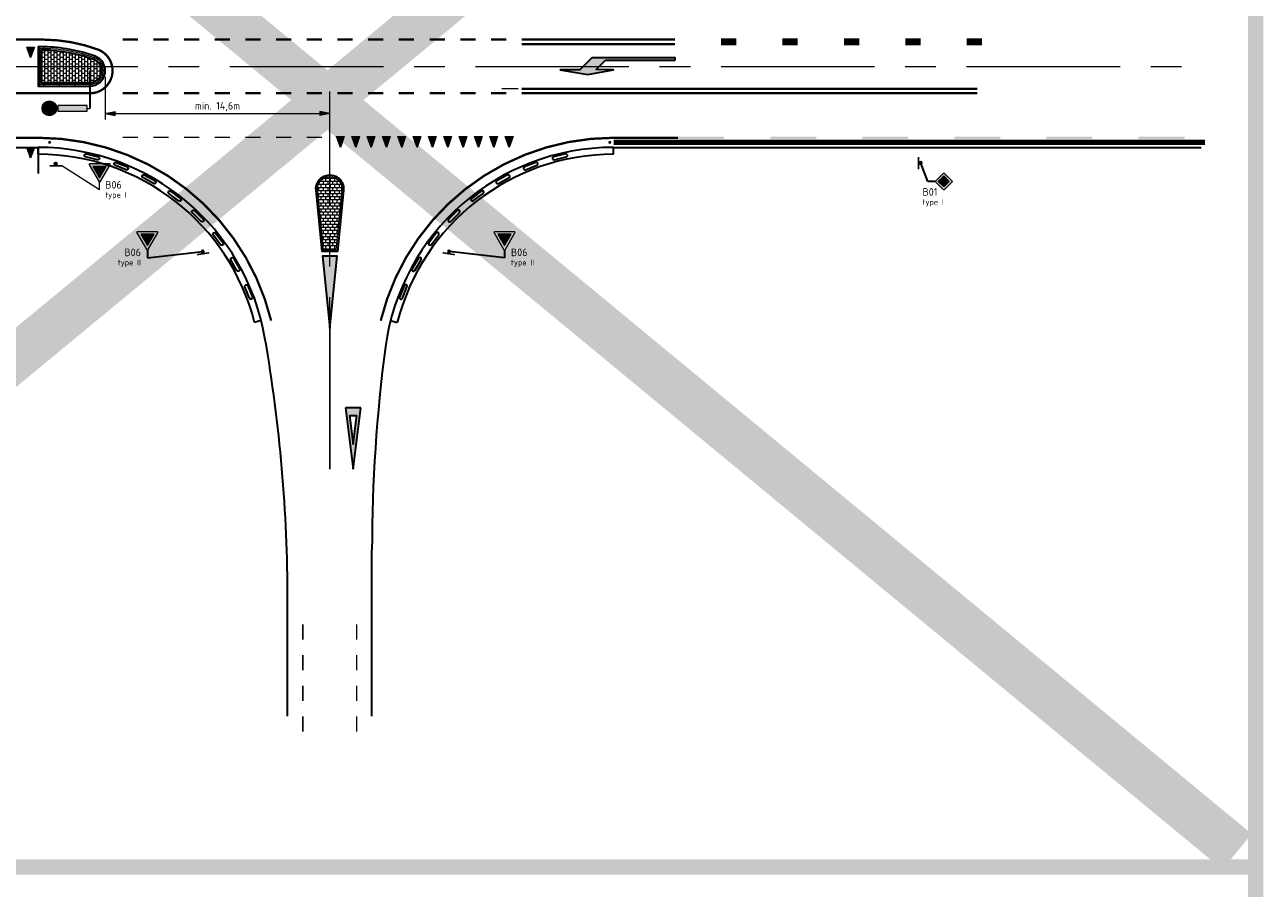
# Model space of a CAD drawing. Header units: metres. Extents: x -699 to 2316, y -1199 to 781.
# Tile 311 of 593: x 317 to 397, y 271 to 327. Entities that reach past the tile are written whole.
import ezdxf

# ---------------------------------------------------------------- set-up
doc = ezdxf.new("R2010")
doc.units = ezdxf.units.M
doc.header["$PDMODE"] = 1
doc.linetypes.add('AM-AS', pattern=[16, 10, -2, 2, -2])
doc.linetypes.add('VW-1-1_STREEP', pattern=[2, 1, -1])
for name, color, linetype, lineweight in [('B-WE-VW-VERKEERSTEKEN_BORD-GD', 252, 'Continuous', 18), ('N-WA-IE-MEUBILAIR_WEGMEUBILAIR-S', 7, 'Continuous', 25), ('N-WA-VW-MARKERING_DYNAMISCH-G', 7, 'Continuous', 35), ('N-WA-VW-VERKEERSTEKEN_BORD-G', 7, 'Continuous', 35), ('N-WE-AM-AS-G', 10, 'AM-AS', 18), ('N-WE-VH-KANTVERHARDING-G', 210, 'Continuous', 35), ('N-WE-VH-M-200', 7, 'Continuous', 18), ('N-WE-VH-STOOTBAND-G', 7, 'Continuous', 35), ('N-WE-VH-VERHARDING_BETON-G', 252, 'Continuous', 35), ('N-WE-VH-VERHARDING_BETONSTRAATSTEEN-A', 252, 'Continuous', 18), ('N-WE-VW-MARKERING_DWARS_DRIEHOEK_5070-G', 7, 'VW-HAAIETAND70-L-N', 35), ('N-WE-VW-MARKERING_LANGS_STREEP_DOORGETROKKEN_010-G', 7, 'Continuous', 13), ('N-WE-VW-MARKERING_LANGS_STREEP_DOORGETROKKEN_015-G', 7, 'Continuous', 13), ('N-WE-VW-MARKERING_PUNTSTUK-G', 7, 'Continuous', 35), ('N-WE-VW-MARKERING_SYMBOOL-G', 7, 'Continuous', 35), ('X-XX-AL-M', 7, 'Continuous', 18)]:
    doc.layers.add(name, color=color, linetype=linetype, lineweight=lineweight)
for name, color, linetype, lineweight, true_color in [('N-WA-VW-VERKEERSTEKEN_BLAUW', 7, 'Continuous', 5, 0x005b8c), ('N-WA-VW-VERKEERSTEKEN_GEEL', 7, 'Continuous', 5, 0xf7b500), ('N-WA-VW-VERKEERSTEKEN_ROOD', 7, 'Continuous', 5, 0xbb1e10), ('N-WA-VW-VERKEERSTEKEN_WIT', 7, 'Continuous', 5, 0xf1f0ea), ('N-WA-VW-VERKEERSTEKEN_ZWART', 7, 'Continuous', 5, 0x2a292a)]:
    doc.layers.add(name, color=color, linetype=linetype, lineweight=lineweight, true_color=true_color)
doc.layers.add('to-xx-view', color=1, linetype='Continuous', lineweight=25, plot=False)
doc.layers.add('X-XX-AL-TEKENBLAD_VIEWPORT-G', color=7, linetype='Continuous', lineweight=18, plot=False)
doc.styles.add('NLCS-ISO Standaard', font='NLCS-ISO.ttf')
doc.linetypes.add('VW-HAAIETAND70-L-N', pattern='A,0,-0.5,[149,NLCS.SHX,S=1,R=0,X=-0.625,Y=0],-0.5', length=1)
doc.dimstyles.new('NLCS-M200-T25-Pijl', dxfattribs={"dimtxt": 0.5, "dimasz": 0.375, "dimexe": 0.4, "dimexo": 0.4, "dimgap": 0.14, "dimtad": 1, "dimlfac": -1, "dimzin": 0, "dimdsep": 46, "dimtxsty": 'NLCS-ISO Standaard', "dimblk": 'Pijl', "dimblk1": 'Pijl', "dimblk2": 'Pijl', "dimcen": 2.5, "dimdle": 2, "dimclrd": 256, "dimclre": 256, "dimclrt": 256, "dimadec": 0, "dimazin": 0, "dimtfac": 1, "dimtofl": 0, "dimtmove": 0, "dimatfit": 3, "dimldrblk": 'Pijl', "dimfxl": 1, "dimtolj": 1, "dimtzin": 0, "dimlwd": 18, "dimlwe": 18, "dimarcsym": 0})

# ---------------------------------------------------------------- blocks, each defined once
blk = doc.blocks.new('Haai70')
at = {"linetype": 'Continuous', "lineweight": 5}
blk.add_hatch(color=256, dxfattribs=at).paths.add_polyline_path([(-0.25, 0), (0.25, 0), (0, -0.7)])
blk.add_lwpolyline([(-0.25, 0), (0.25, 0), (0, -0.7)], close=True, dxfattribs=at)
blk = doc.blocks.new('X-nieuwe markering Spijkweg$0$50001009')
for points in [[(0.002, -0.21), (-0.001, -0.374), (5.416, -0.374), (6.199, 0.409), (7.498, 0.413)], [(7.498, 0.413), (5.687, 0.714), (4.003, 0.403), (5.147, 0.393), (4.534, -0.21)], [(4.534, -0.21), (0.002, -0.21)]]:
    blk.add_lwpolyline(points)
for points in [[(4.003, 0.403), (4.003, 0.403), (5.147, 0.393), (5.687, 0.714)], [(6.199, 0.409), (5.147, 0.393), (5.416, -0.374), (4.534, -0.21)], [(5.147, 0.393), (5.687, 0.714), (6.199, 0.409), (7.498, 0.413)], [(5.416, -0.374), (4.534, -0.21), (-0.001, -0.374), (0.002, -0.21)]]:
    blk.add_solid(points)
blk = doc.blocks.new('SIE-WEG_GLASBOLREFLECTOR-SO')
for p, q in [((-0.38, 0), (-0.2, 0)), ((-0.14, 0.14), (-0.26, 0.26)), ((0, 0.2), (0, 0.37)), ((0.14, 0.14), (0.27, 0.26)), ((0.2, 0), (0.37, 0)), ((-0.26, -0.27), (-0.14, -0.14)), ((0, -0.38), (0, -0.2)), ((0.27, -0.27), (0.14, -0.14))]:
    blk.add_line(p, q)
for radius in [0.375, 0.2]:
    blk.add_circle((0, 0), radius)
blk = doc.blocks.new('glasbol')
at = {"layer": 'N-WA-IE-MEUBILAIR_WEGMEUBILAIR-S'}
blk.add_blockref('SIE-WEG_GLASBOLREFLECTOR-SO', (0, 0), dxfattribs=at)
blk = doc.blocks.new('PAAL')
h = blk.add_hatch(color=256)
edge = h.paths.add_edge_path()
edge.add_arc((0, 0), 0.075, 0, 360)
at = {"const_width": 0.1, "flags": 128}
blk.add_lwpolyline([(0.4, 0.138), (-0.4, 0.138)], dxfattribs=at)
blk.add_circle((0, 0), 0.075)
blk = doc.blocks.new('B06')
at = {"layer": 'N-WA-VW-VERKEERSTEKEN_ROOD'}
h = blk.add_hatch(color=256, dxfattribs=at)
edge = h.paths.add_edge_path()
edge.add_arc((-0.323, 0.579), 0.0211, 88.0686, 215.1021)
edge.add_line((-0.34, 0.567), (-0.017, 0.009))
edge.add_arc((0, 0.021), 0.0211, 214.8766, 325.6143)
edge.add_line((0.017, 0.009), (0.34, 0.567))
edge.add_arc((0.322, 0.579), 0.0211, 324.8979, 451.9314)
edge.add_line((0.322, 0.6), (-0.322, 0.6))
h.paths.add_polyline_path([(0.216, 0.517), (-0.216, 0.517), (0, 0.144)], flags=16)
at = {"layer": 'N-WA-VW-VERKEERSTEKEN_WIT'}
blk.add_hatch(color=256, dxfattribs=at).paths.add_polyline_path([(-0.216, 0.517), (0, 0.144), (0.216, 0.517)])
at = {"layer": 'N-WA-VW-VERKEERSTEKEN_ROOD'}
blk.add_lwpolyline([(-0.322, 0.6, 0.619021), (-0.34, 0.567), (-0.017, 0.009, 0.524665), (0.017, 0.009), (0.34, 0.567, 0.619021), (0.322, 0.6)], format="xyb", close=True, dxfattribs=at)
blk.add_lwpolyline([(0.216, 0.517), (-0.216, 0.517), (0, 0.144)], close=True, dxfattribs=at)
blk = doc.blocks.new('B01')
at = {"layer": 'N-WA-VW-VERKEERSTEKEN_WIT'}
h = blk.add_hatch(color=256, dxfattribs=at)
h.paths.add_polyline_path([(-0.179, 0.275), (0, 0.096), (0.179, 0.275), (0, 0.454)], flags=16)
h.paths.add_polyline_path([(-0.008, 0.548), (-0.004, 0.55), (0, 0.55), (0.004, 0.55), (0.008, 0.548), (0.011, 0.547), (0.014, 0.544), (0.269, 0.289), (0.272, 0.286), (0.273, 0.283), (0.275, 0.279), (0.275, 0.275), (0.275, 0.271), (0.273, 0.267), (0.272, 0.264), (0.269, 0.261), (0.014, 0.006), (0.011, 0.003), (0.008, 0.002), (0.004, 0), (0, 0), (-0.004, 0), (-0.008, 0.002), (-0.011, 0.003), (-0.014, 0.006), (-0.269, 0.261), (-0.272, 0.264), (-0.273, 0.267), (-0.275, 0.271), (-0.275, 0.275), (-0.275, 0.279), (-0.273, 0.283), (-0.272, 0.286), (-0.269, 0.289), (-0.014, 0.544), (-0.011, 0.547)])
at = {"layer": 'N-WA-VW-VERKEERSTEKEN_GEEL'}
blk.add_solid([(-0.179, 0.275), (0, 0.454), (0, 0.096), (0.179, 0.275)], dxfattribs=at)
at = {"layer": 'N-WA-VW-VERKEERSTEKEN_WIT', "flags": 128}
blk.add_lwpolyline([(-0.179, 0.275), (0, 0.096), (0.179, 0.275), (0, 0.454)], close=True, dxfattribs=at)
at = {"layer": 'N-WA-VW-VERKEERSTEKEN_ZWART'}
blk.add_lwpolyline([(-0.008, 0.548), (-0.004, 0.55), (0, 0.55), (0.004, 0.55), (0.008, 0.548), (0.011, 0.547), (0.014, 0.544), (0.269, 0.289), (0.272, 0.286), (0.273, 0.283), (0.275, 0.279), (0.275, 0.275), (0.275, 0.271), (0.273, 0.267), (0.272, 0.264), (0.269, 0.261), (0.014, 0.006), (0.011, 0.003), (0.008, 0.002), (0.004, 0), (0, 0), (-0.004, 0), (-0.008, 0.002), (-0.011, 0.003), (-0.014, 0.006), (-0.269, 0.261), (-0.269, 0.261), (-0.272, 0.264), (-0.273, 0.267), (-0.275, 0.271), (-0.275, 0.275), (-0.275, 0.279), (-0.273, 0.283), (-0.272, 0.286), (-0.269, 0.289), (-0.014, 0.544), (-0.011, 0.547)], close=True, dxfattribs=at)
blk = doc.blocks.new('VW4000')
h = blk.add_hatch(color=256)
h.paths.add_polyline_path([(0.501, 3.994), (-0.499, 3.994), (0.001, -0.006)])
h.paths.add_polyline_path([(0.237, 3.494), (0.001, 1.607), (-0.235, 3.494)], flags=16)
for p, q in [((-0.499, 3.994), (0.001, -0.006)), ((0.501, 3.994), (-0.499, 3.994)), ((-0.235, 3.494), (0.237, 3.494)), ((-0.235, 3.494), (0.001, 1.607)), ((0.001, -0.006), (0.501, 3.994)), ((0.001, 1.607), (0.237, 3.494))]:
    blk.add_line(p, q)
blk = doc.blocks.new('Pijl')
h = blk.add_hatch(color=256)
h.paths.add_polyline_path([(0, 0), (-1.75, 0.35), (-1.75, 0)])
h.paths.add_polyline_path([(-1.75, 0), (-1.75, -0.35), (0, 0)])
for p, q in [((-1.9, 0), (0, 0)), ((0, 0), (-1.75, 0.35)), ((-1.75, 0.35), (-1.75, -0.35)), ((0, 0), (-1.75, -0.35))]:
    blk.add_line(p, q)
blk = doc.blocks.new('*D1489')
at = {"layer": 'Defpoints', "color": 0, "transparency": 16777216}
for p in [(321.931, 324.409), (336.562, 321.624), (336.562, 321.624)]:
    blk.add_point(p, dxfattribs=at)
at = {"layer": 'X-XX-AL-M', "lineweight": 18, "transparency": 16777216}
for p, q in [((321.931, 324.009), (321.931, 321.224)), ((322.306, 321.624), (336.187, 321.624))]:
    blk.add_line(p, q, dxfattribs=at)
at = {"layer": 'X-XX-AL-M', "lineweight": 18, "transparency": 16777216, "xscale": 0.375, "yscale": 0.375, "zscale": 0.375, "rotation": 180}
blk.add_blockref('Pijl', (321.931, 321.624), dxfattribs=at)
at = {"layer": 'X-XX-AL-M', "lineweight": 18, "transparency": 16777216, "xscale": 0.375, "yscale": 0.375, "zscale": 0.375}
blk.add_blockref('Pijl', (336.562, 321.624), dxfattribs=at)
at = {"layer": 'X-XX-AL-M', "transparency": 16777216, "insert": (329.246, 322.064), "char_height": 0.5, "attachment_point": 5, "style": 'NLCS-ISO Standaard'}
blk.add_mtext('\\A1;min. 14,6m', dxfattribs=at)
blk = doc.blocks.new('D02 (op zuil)')
at = {"layer": 'N-WA-VW-VERKEERSTEKEN_BLAUW'}
h = blk.add_hatch(color=256, dxfattribs=at)
h.paths.add_polyline_path([(-0.276, 0.3, 1), (0.276, 0.3, 1)])
h.paths.add_polyline_path([(0.154, 0.173, -0.653244), (0.139, 0.152), (-0.158, 0.205, -0.691604), (-0.164, 0.235), (-0.06, 0.3), (-0.177, 0.417), (-0.112, 0.482), (0.005, 0.365), (0.07, 0.469, -0.688336), (0.1, 0.464)], flags=16)
at = {"layer": 'N-WA-VW-VERKEERSTEKEN_WIT'}
h = blk.add_hatch(color=256, dxfattribs=at)
h.paths.add_polyline_path([(-0.3, 0.3, 1), (0.3, 0.3, 1)])
h.paths.add_polyline_path([(0.276, 0.3, -1), (-0.276, 0.3, -1)], flags=16)
h.paths.add_polyline_path([(-0.177, 0.417), (-0.112, 0.482), (0.005, 0.365), (0.07, 0.469, -0.688336), (0.1, 0.464), (0.154, 0.173, -0.653244), (0.139, 0.152), (-0.158, 0.205, -0.691604), (-0.164, 0.235), (-0.06, 0.3)], flags=0)
at = {"layer": 'N-WA-VW-VERKEERSTEKEN_BLAUW'}
blk.add_lwpolyline([(-0.112, 0.482), (-0.177, 0.417), (-0.06, 0.3), (-0.164, 0.235, 0.681015), (-0.158, 0.205), (0.139, 0.152, 0.653244), (0.154, 0.173), (0.1, 0.464, 0.688336), (0.07, 0.469), (0.005, 0.365), (-0.112, 0.482)], format="xyb", dxfattribs=at)
for radius in [0.3, 0.276]:
    blk.add_circle((0, 0.3), radius, dxfattribs=at)

msp = doc.modelspace()

# ---------------------------------------------------------------- hatches: boundary and pattern name
at = {"layer": 'N-WA-VW-VERKEERSTEKEN_GEEL'}
h = msp.add_hatch(color=256, dxfattribs=at)
h.dxf.hatch_style = 1
h.paths.add_polyline_path([(320.7507, 321.7605), (320.7507, 322.1445), (318.8307, 322.1445), (318.8307, 321.7605)])
at = {"layer": 'N-WE-VH-VERHARDING_BETONSTRAATSTEEN-A'}
h = msp.add_hatch(dxfattribs=at)
h.set_pattern_fill('VB-KLINKERVERHARDING', color=256, scale=0.2, style=0, pattern_type=2)
h.set_pattern_definition([(0, (0, 190.15), (0.2, 0.15), [0.2, -0.2]), (90, (0, 190.15), (-0.2, 1e-17), [])])
edge = h.paths.add_edge_path()
edge.add_line((317.9307, 325.734), (317.7857, 325.734))
edge.add_line((317.7857, 325.734), (317.7857, 323.634))
edge.add_line((317.7857, 323.634), (320.9307, 323.634))
edge.add_arc((320.9307, 324.409), 0.775, 270, 430.098258)
edge.add_arc((317.8314, 315.9596), 9.7749, 69.875401, 89.417599)
h = msp.add_hatch(dxfattribs=at)
h.set_pattern_fill('VB-KLINKERVERHARDING', color=256, scale=0.2, angle=90, style=0, pattern_type=2)
h.set_pattern_definition([(90, (0, 190), (-0.15, 0.2), [0.2, -0.2]), (180, (0, 190), (-2e-17, -0.2), [])])
edge = h.paths.add_edge_path()
edge.add_arc((336.5617, 316.709), 0.795, 354.375694, 545.640969)
edge.add_line((335.7706, 316.6308), (336.1574, 312.7142))
edge.add_line((336.1574, 312.7142), (336.9671, 312.7137))
edge.add_line((336.9671, 312.7137), (337.3529, 316.6311))
at = {"layer": 'N-WE-VW-MARKERING_PUNTSTUK-G'}
h = msp.add_hatch(color=256, dxfattribs=at)
h.paths.add_polyline_path([(336.5611, 307.6292), (336.5622, 312.309), (336.0919, 312.3093)])
h.paths.add_polyline_path([(337.0327, 312.3087), (336.5622, 312.309), (336.5611, 307.6292), (336.5631, 307.6091)])

# ---------------------------------------------------------------- linework, layer by layer
at = {"layer": 'B-WE-VW-VERKEERSTEKEN_BORD-GD'}
for p, q in [((318.7707, 321.9525), (318.8307, 321.9525)), ((320.7507, 321.9525), (320.9307, 321.9525))]:
    msp.add_line(p, q, dxfattribs=at)
msp.add_lwpolyline([(320.7507, 321.7605), (320.7507, 322.1445), (318.8307, 322.1445), (318.8307, 321.7605)], close=True, dxfattribs=at)
at = {"layer": 'N-WA-VW-MARKERING_DYNAMISCH-G', "color": 251, "linetype": 'VW-1-1_STREEP', "ltscale": 0.85, "const_width": 0.35, "flags": 128}
msp.add_lwpolyline([(355.0607, 319.734), (393.5931, 319.734)], dxfattribs=at)
at = {"layer": 'N-WA-VW-VERKEERSTEKEN_BORD-G'}
for p, q in [((320.9307, 324.409), (320.9307, 321.9525)), ((375.5261, 317.1858), (375.0675, 318.384)), ((376.0261, 317.1858), (375.5261, 317.1858)), ((324.6753, 312.7114), (324.6753, 312.2114)), ((324.6753, 312.2114), (328.2874, 312.609)), ((347.9485, 312.2114), (344.3364, 312.609)), ((347.9485, 312.7114), (347.9485, 312.2114))]:
    msp.add_line(p, q, dxfattribs=at)
at = {"layer": 'N-WA-VW-VERKEERSTEKEN_BORD-G', "lineweight": 13}
for q in [(319.1055, 318.2109), (321.5617, 317.1333)]:
    msp.add_line((321.5617, 316.6333), q, dxfattribs=at)
at = {"layer": 'N-WE-AM-AS-G'}
msp.add_line((336.5617, 299.6397), (336.5617, 323.059), dxfattribs=at)
msp.add_lwpolyline([(298.0587, 324.684), (393.3431, 324.684)], dxfattribs=at)
at = {"layer": 'N-WE-VH-KANTVERHARDING-G', "color": 8, "lineweight": 18}
for p, q in [((317.5607, 325.959), (317.6758, 325.8439)), ((317.7857, 325.589), (317.5607, 325.589)), ((321.1945, 325.1377), (321.2711, 325.3493)), ((317.5607, 323.779), (317.7857, 323.779)), ((317.9307, 323.634), (317.9307, 323.409)), ((318.9307, 323.634), (318.9307, 323.409)), ((319.9307, 323.634), (319.9307, 323.409)), ((320.9307, 323.634), (320.9307, 323.409)), ((317.6758, 323.5241), (317.5607, 323.409))]:
    msp.add_line(p, q, dxfattribs=at)
at = {"layer": 'N-WE-VH-KANTVERHARDING-G'}
for p, q in [((317.5607, 319.409), (317.5607, 317.714)), ((355.0607, 319.409), (393.3431, 319.409)), ((339.3107, 282.3141), (339.3107, 293.1423)), ((333.8107, 282.3141), (333.8107, 289.8853))]:
    msp.add_line(p, q, dxfattribs=at)
for points in [[(317.9307, 325.959), (317.5607, 325.959), (317.5607, 323.409), (320.9307, 323.409, 0.8398305), (321.2711, 325.3493, 0.0855221)], [(317.9307, 325.734), (317.7857, 325.734), (317.7857, 323.634), (320.9307, 323.634, 0.8398305), (321.1945, 325.1377, 0.0854762)]]:
    msp.add_lwpolyline(points, format="xyb", close=True, dxfattribs=at)
at = {"layer": 'N-WE-VH-KANTVERHARDING-G', "color": 8, "lineweight": 18}
msp.add_lwpolyline([(320.9307, 323.5215, 0.8398305), (321.2328, 325.2435, 0.0862706), (317.9307, 325.8439), (317.6758, 325.8439), (317.6758, 323.5241), (320.9307, 323.5241)], format="xyb", dxfattribs=at)
msp.add_lwpolyline([(317.9307, 325.959), (317.9307, 325.734)], dxfattribs=at)
at = {"layer": 'N-WE-VH-KANTVERHARDING-G', "flags": 128}
for points in [[(297.4582, 319.9583), (309.1939, 319.4889, 0.009995), (313.1907, 319.409), (317.5607, 319.409)], [(335.6661, 316.6205, -1.1034778), (337.4574, 316.6208), (337.0623, 312.6087), (336.0623, 312.6093), (335.6661, 316.6205)]]:
    msp.add_lwpolyline(points, format="xyb", dxfattribs=at)
at = {"layer": 'N-WE-VH-KANTVERHARDING-G'}
for centre, radius, start, end in [((317.5607, 304.409), 15, 9.838227, 90), ((355.0607, 304.409), 15, 90, 172.383093), ((233.8107, 289.8853), 100, 0, 9.838227), ((439.3107, 293.1423), 100, 172.383093, 180)]:
    msp.add_arc(centre, radius, start, end, dxfattribs=at)
at = {"layer": 'N-WE-VH-STOOTBAND-G'}
for points in [[(320.6499, 318.7863, -1), (320.6973, 318.9806), (321.4745, 318.7913, -1), (321.4272, 318.597)], [(351.9715, 318.7863, 1), (351.9242, 318.9806), (351.1469, 318.7913, 1), (351.1942, 318.597)], [(322.5587, 318.239, -1), (322.6318, 318.4252), (323.3765, 318.1329, -1), (323.3034, 317.9467)], [(350.0627, 318.239, 1), (349.9896, 318.4252), (349.2449, 318.1329, 1), (349.318, 317.9467)], [(324.3764, 317.4396, -1), (324.4739, 317.6142), (325.1724, 317.2243, -1), (325.075, 317.0496)], [(348.245, 317.4396, 1), (348.1475, 317.6142), (347.449, 317.2243, 1), (347.5465, 317.0496)], [(326.0698, 316.4025, -1), (326.1899, 316.5624), (326.8296, 316.082, -1), (326.7095, 315.922)], [(346.5516, 316.4025, 1), (346.4315, 316.5624), (345.7919, 316.082, 1), (345.912, 315.922)], [(327.6081, 315.1468, -1), (327.7486, 315.2891), (328.3177, 314.7268, -1), (328.1771, 314.5845)], [(345.0134, 315.1468, 1), (344.8728, 315.2891), (344.3037, 314.7268, 1), (344.4443, 314.5845)], [(328.9631, 313.6953, -1), (329.1216, 313.8173), (329.6097, 313.1835, -1), (329.4512, 313.0615)], [(343.6583, 313.6953, 1), (343.4999, 313.8173), (343.0117, 313.1835, 1), (343.1702, 313.0615)], [(330.1102, 312.0745, -1), (330.2837, 312.174), (330.682, 311.4802, -1), (330.5085, 311.3806)], [(342.5112, 312.0745, 1), (342.3377, 312.174), (341.9395, 311.4802, 1), (342.1129, 311.3806)], [(331.0286, 310.3138, -1), (331.2138, 310.3891), (331.515, 309.648, -1), (331.3297, 309.5727)], [(341.5929, 310.3138, 1), (341.4076, 310.3891), (341.1064, 309.648, 1), (341.2917, 309.5727)]]:
    msp.add_lwpolyline(points, format="xyb", close=True, dxfattribs=at)
at = {"layer": 'N-WE-VH-VERHARDING_BETON-G'}
for p, q in [((317.5607, 318.959), (317.5607, 319.409)), ((355.0607, 318.959), (355.0607, 319.409)), ((332.0972, 308.109), (331.6611, 307.998)), ((340.5242, 308.109), (340.9603, 307.998))]:
    msp.add_line(p, q, dxfattribs=at)
for centre, start, end in [((317.5607, 304.409), 14.28035, 90), ((355.0607, 304.409), 90, 165.71965)]:
    msp.add_arc(centre, 14.55, start, end, dxfattribs=at)
at = {"layer": 'N-WE-VH-VERHARDING_BETONSTRAATSTEEN-A'}
for p, q in [((335.6623, 316.6774), (335.7672, 316.6811)), ((336.1574, 312.7142), (336.9671, 312.7137))]:
    msp.add_line(p, q, dxfattribs=at)
at = {"layer": 'N-WE-VH-VERHARDING_BETONSTRAATSTEEN-A', "flags": 128}
msp.add_lwpolyline([(335.7706, 316.6308, -1.1034778), (337.3529, 316.6311), (336.9671, 312.7137), (336.1574, 312.7142)], format="xyb", close=True, dxfattribs=at)
for points in [[(335.9251, 317.181), (335.8406, 317.2433)], [(336.0462, 317.3115), (335.9777, 317.3911)], [(336.1932, 317.4118), (336.1442, 317.5046)], [(336.359, 317.4769), (336.3318, 317.5783)], [(336.592, 317.5034), (336.596, 317.6083)], [(336.768, 317.4768), (336.7952, 317.5782)], [(336.9337, 317.4116), (336.9828, 317.5044)], [(337.0807, 317.3112), (337.1492, 317.3908)], [(337.2017, 317.1807), (337.2862, 317.243)], [(335.7837, 316.8567), (335.6805, 316.8762)], [(335.7889, 316.4754), (335.6844, 316.4652)], [(335.8361, 317.0268), (335.7399, 317.0688)], [(337.2906, 317.0264), (337.3869, 317.0684)], [(337.3375, 316.475), (337.442, 316.4647)], [(337.343, 316.8563), (337.4461, 316.8757)], [(337.3581, 316.684), (337.4626, 316.6737)], [(335.8094, 316.2664), (335.7049, 316.2562)], [(335.8299, 316.0574), (335.7254, 316.0472)], [(335.8504, 315.8484), (335.7459, 315.8382)], [(335.8708, 315.6394), (335.7663, 315.6292)], [(337.2552, 315.6391), (337.3597, 315.6288)], [(337.2758, 315.8481), (337.3803, 315.8378)], [(337.2964, 316.0571), (337.4009, 316.0468)], [(337.3169, 316.266), (337.4214, 316.2558)], [(335.8913, 315.4304), (335.7868, 315.4202)], [(335.9118, 315.2214), (335.8073, 315.2112)], [(335.9323, 315.0124), (335.8278, 315.0022)], [(335.9527, 314.8034), (335.8482, 314.7932)], [(337.1729, 314.8031), (337.2774, 314.7928)], [(337.1935, 315.0121), (337.298, 315.0018)], [(337.214, 315.2211), (337.3185, 315.2108)], [(337.2346, 315.4301), (337.3391, 315.4198)], [(335.9732, 314.5944), (335.8687, 314.5842)], [(335.9937, 314.3854), (335.8892, 314.3752)], [(336.0142, 314.1764), (335.9097, 314.1662)], [(336.0347, 313.9674), (335.9302, 313.9572)], [(337.0906, 313.9672), (337.195, 313.9569)], [(337.1111, 314.1762), (337.2156, 314.1659)], [(337.1317, 314.3851), (337.2362, 314.3748)], [(337.1523, 314.5941), (337.2568, 314.5838)], [(336.0551, 313.7584), (335.9506, 313.7482)], [(336.0756, 313.5494), (335.9711, 313.5392)], [(336.0961, 313.3404), (335.9916, 313.3302)], [(337.0288, 313.3402), (337.1333, 313.3299)], [(337.0494, 313.5492), (337.1539, 313.5389)], [(337.07, 313.7582), (337.1745, 313.7479)], [(336.1166, 313.1314), (336.0121, 313.1212)], [(336.1371, 312.9224), (336.0326, 312.9122)], [(336.1574, 312.7142), (336.0529, 312.704)], [(336.2473, 312.7142), (336.2473, 312.6092)], [(336.4573, 312.714), (336.4573, 312.609)], [(336.6673, 312.7139), (336.6673, 312.6089)], [(336.8773, 312.7138), (336.8773, 312.6088)], [(336.9671, 312.7137), (337.0716, 312.7034)], [(336.9876, 312.9222), (337.0921, 312.9119)], [(337.0082, 313.1312), (337.1127, 313.1209)]]:
    msp.add_lwpolyline(points, dxfattribs=at)
at = {"layer": 'N-WE-VH-VERHARDING_BETONSTRAATSTEEN-A'}
for start, end in [(23.630529, 41.630529), (5.630529, 28.631304)]:
    msp.add_arc((336.5617, 316.709), 0.795, start, end, dxfattribs=at)
at = {"layer": 'N-WE-VW-MARKERING_LANGS_STREEP_DOORGETROKKEN_010-G', "linetype": 'Continuous', "const_width": 0.15}
for points in [[(295.5023, 325.8086), (309.2088, 326.3569, -0.009995), (313.0657, 326.434), (317.0857, 326.434)], [(317.0857, 322.934), (320.9307, 322.934, 0.8395459), (321.4337, 325.7956, 0.0855594), (317.933, 326.434), (317.0857, 326.434)], [(317.0857, 322.934), (313.0657, 322.934, -0.009995), (309.2088, 323.0111), (295.5023, 323.5594)]]:
    msp.add_lwpolyline(points, format="xyb", dxfattribs=at)
at = {"layer": 'N-WE-VW-MARKERING_LANGS_STREEP_DOORGETROKKEN_010-G'}
for points, const_width in [([(323.0607, 326.434), (324.0607, 326.434)], 0.15), ([(325.0607, 326.434), (326.0607, 326.434)], 0.15), ([(327.0607, 326.434), (328.0607, 326.434)], 0.15), ([(329.0607, 326.434), (330.0607, 326.434)], 0.15), ([(331.0607, 326.434), (332.0607, 326.434)], 0.15), ([(333.0607, 326.434), (334.0607, 326.434)], 0.15), ([(335.0607, 326.434), (336.0607, 326.434)], 0.15), ([(337.0607, 326.434), (338.0607, 326.434)], 0.15), ([(339.0607, 326.434), (340.0607, 326.434)], 0.15), ([(341.0607, 326.434), (342.0607, 326.434)], 0.15), ([(343.0607, 326.434), (344.0607, 326.434)], 0.15), ([(345.0607, 326.434), (346.0607, 326.434)], 0.15), ([(347.0607, 326.434), (348.0607, 326.434)], 0.15), ([(349.0607, 326.434), (359.0607, 326.434)], 0.15), ([(349.0607, 326.134), (359.0607, 326.134)], 0.15), ([(362.0607, 326.284), (363.0607, 326.284)], 0.45), ([(366.0607, 326.284), (367.0607, 326.284)], 0.45), ([(370.0607, 326.284), (371.0607, 326.284)], 0.45), ([(374.0607, 326.284), (375.0607, 326.284)], 0.45), ([(378.0607, 326.284), (379.0607, 326.284)], 0.45), ([(323.0607, 322.934), (324.0607, 322.934)], 0.15), ([(325.0607, 322.934), (326.0607, 322.934)], 0.15), ([(327.0607, 322.934), (328.0607, 322.934)], 0.15), ([(329.0607, 322.934), (330.0607, 322.934)], 0.15), ([(331.0607, 322.934), (332.0607, 322.934)], 0.15), ([(333.0607, 322.934), (334.0607, 322.934)], 0.15), ([(335.0607, 322.934), (336.0607, 322.934)], 0.15), ([(337.0607, 322.934), (338.0607, 322.934)], 0.15), ([(339.0607, 322.934), (340.0607, 322.934)], 0.15), ([(341.0607, 322.934), (342.0607, 322.934)], 0.15), ([(343.0607, 322.934), (344.0607, 322.934)], 0.15), ([(345.0607, 322.934), (346.0607, 322.934)], 0.15), ([(347.0607, 322.934), (348.0607, 322.934)], 0.15), ([(349.0607, 323.234), (378.7611, 323.234)], 0.15), ([(349.0607, 322.934), (378.7611, 322.934)], 0.15), ([(323.0607, 320.059), (324.0607, 320.059)], 0.1), ([(325.0607, 320.059), (326.0607, 320.059)], 0.1), ([(327.0607, 320.059), (328.0607, 320.059)], 0.1), ([(329.0607, 320.059), (330.0607, 320.059)], 0.1), ([(331.0607, 320.059), (332.0607, 320.059)], 0.1), ([(333.0607, 320.059), (334.0607, 320.059)], 0.1), ([(335.0607, 320.059), (336.0607, 320.059)], 0.1)]:
    msp.add_lwpolyline(points, dxfattribs=dict(at, const_width=const_width))
at = {"layer": 'N-WE-VW-MARKERING_LANGS_STREEP_DOORGETROKKEN_010-G', "linetype": 'Continuous', "const_width": 0.1}
msp.add_lwpolyline([(336.5619, 308.4107), (336.5619, 298.4107)], dxfattribs=at)
at = {"layer": 'N-WE-VW-MARKERING_LANGS_STREEP_DOORGETROKKEN_010-G', "linetype": 'Continuous'}
for points in [[(334.7607, 288.3107), (334.7607, 287.3107), (334.8607, 288.3107), (334.8607, 287.3107)], [(338.2607, 288.3107), (338.2607, 287.3107), (338.3607, 288.3107), (338.3607, 287.3107)], [(334.7607, 286.3107), (334.7607, 285.3107), (334.8607, 286.3107), (334.8607, 285.3107)], [(338.2607, 286.3107), (338.2607, 285.3107), (338.3607, 286.3107), (338.3607, 285.3107)], [(334.7607, 284.3107), (334.7607, 283.3107), (334.8607, 284.3107), (334.8607, 283.3107)], [(338.2607, 284.3107), (338.2607, 283.3107), (338.3607, 284.3107), (338.3607, 283.3107)], [(334.7607, 282.3107), (334.7607, 281.3107), (334.8607, 282.3107), (334.8607, 281.3107)], [(338.2607, 282.3107), (338.2607, 281.3107), (338.3607, 282.3107), (338.3607, 281.3107)]]:
    msp.add_solid(points, dxfattribs=at)
at = {"layer": 'N-WE-VW-MARKERING_LANGS_STREEP_DOORGETROKKEN_015-G', "const_width": 0.15, "flags": 128}
for points in [[(332.7413, 308.109, 0.3458035), (317.5607, 320.034), (314.3156, 320.034)], [(359.2603, 320.034), (355.0607, 320.034, 0.3458035), (339.8801, 308.109, 0.2257008)]]:
    msp.add_lwpolyline(points, format="xyb", dxfattribs=at)
at = {"layer": 'N-WE-VW-MARKERING_LANGS_STREEP_DOORGETROKKEN_015-G'}
for points in [[(359.2603, 319.959), (362.2603, 319.959), (359.2603, 320.109), (362.2603, 320.109)], [(365.2603, 319.959), (368.2603, 319.959), (365.2603, 320.109), (368.2603, 320.109)], [(371.2603, 319.959), (374.2603, 319.959), (371.2603, 320.109), (374.2603, 320.109)], [(377.2603, 319.959), (380.2603, 319.959), (377.2603, 320.109), (380.2603, 320.109)], [(383.2603, 319.959), (386.2603, 319.959), (383.2603, 320.109), (386.2603, 320.109)], [(389.2603, 319.959), (392.2603, 319.959), (389.2603, 320.109), (392.2603, 320.109)]]:
    msp.add_solid(points, dxfattribs=at)
at = {"layer": 'N-WE-VW-MARKERING_PUNTSTUK-G', "flags": 128}
msp.add_lwpolyline([(336.5631, 307.6091), (337.0327, 312.3087), (336.0919, 312.3093), (336.5631, 307.6091)], dxfattribs=at)
at = {"layer": 'to-xx-view', "const_width": 1}
for points in [[(275.9176, 372.4901), (396.8903, 372.4901), (396.8903, 272.4901), (275.9176, 272.4901)], [(235.9176, 272.4901), (396.8903, 272.4901), (396.8903, 172.4901), (235.9176, 172.4901)]]:
    msp.add_lwpolyline(points, close=True, dxfattribs=at)
at = {"layer": 'X-XX-AL-TEKENBLAD_VIEWPORT-G'}
msp.add_line((348.8346, 323.234), (347.7654, 323.234), dxfattribs=at)

# ---------------------------------------------------------------- block references
at = {"layer": 'B-WE-VW-VERKEERSTEKEN_BORD-GD', "xscale": 1.599999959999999, "yscale": 1.599999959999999, "zscale": 1.599999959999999, "rotation": 90}
msp.add_blockref('D02 (op zuil)', (318.7707, 321.9525), dxfattribs=at)
at = {"layer": 'N-WA-IE-MEUBILAIR_WEGMEUBILAIR-S', "xscale": 0.1333333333, "yscale": 0.1333333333, "zscale": 0.1333333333}
for p, rotation in [((318.3107, 319.734), 179.8276844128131), ((354.8107, 319.734), 180.1723155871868), ((379.5607, 319.734), 180.1723155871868)]:
    msp.add_blockref('glasbol', p, dxfattribs=dict(at, rotation=rotation))
at = {"layer": 'N-WA-VW-VERKEERSTEKEN_BORD-G', "lineweight": 13, "xscale": -1}
for p, rotation in [((375.0675, 318.384), 90), ((328.285, 312.609), 189), ((344.3364, 312.609), 171)]:
    msp.add_blockref('PAAL', p, dxfattribs=dict(at, rotation=rotation))
at = {"layer": 'N-WA-VW-VERKEERSTEKEN_BORD-G', "lineweight": 13, "rotation": 180}
msp.add_blockref('PAAL', (318.7055, 318.3484), dxfattribs=at)
at = {"layer": 'N-WA-VW-VERKEERSTEKEN_BORD-G', "xscale": 2, "yscale": 2, "zscale": 2}
for p in [(321.5617, 317.1333), (324.6753, 312.7114), (347.9485, 312.7114)]:
    msp.add_blockref('B06', p, dxfattribs=at)
at = {"layer": 'N-WA-VW-VERKEERSTEKEN_BORD-G', "xscale": 2, "yscale": 2, "zscale": 2, "rotation": 270}
msp.add_blockref('B01', (376.0261, 317.1858), dxfattribs=at)
at = {"layer": 'N-WE-VW-MARKERING_DWARS_DRIEHOEK_5070-G'}
for p in [(317.0607, 325.9465), (337.2514, 320.109), (338.2514, 320.109), (339.2514, 320.109), (340.2514, 320.109), (341.2514, 320.109), (342.2514, 320.109), (343.2514, 320.109), (344.2514, 320.109), (345.2514, 320.109), (346.2514, 320.109), (347.2514, 320.109), (348.2514, 320.109), (317.0607, 319.409)]:
    msp.add_blockref('Haai70', p, dxfattribs=at)
at = {"layer": 'N-WE-VW-MARKERING_PUNTSTUK-G', "rotation": 180.0063050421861}
msp.add_blockref('X-nieuwe markering Spijkweg$0$50001009', (359.0609, 324.877), dxfattribs=at)
at = {"layer": 'N-WE-VW-MARKERING_SYMBOOL-G'}
msp.add_blockref('VW4000', (338.0874, 298.4345), dxfattribs=at)

# ---------------------------------------------------------------- texts
at = {"layer": 'N-WE-VH-M-200', "attachment_point": 7, "style": 'NLCS-ISO Standaard'}
for s, insert, char_height in [('{\\fNLCS-ISO|b1|i0|c0|p34;B01}', (375.1863, 316.2533), 0.5), ('{\\fNLCS-ISO|b1|i0|c0|p34;type I}', (375.1863, 315.5533), 0.36), ('{\\fNLCS-ISO|b1|i0|c0|p34;B06}', (348.3674, 312.3133), 0.5), ('{\\fNLCS-ISO|b1|i0|c0|p34;type II}', (348.3674, 311.6133), 0.36)]:
    msp.add_mtext(s, dxfattribs=dict(at, insert=insert, char_height=char_height))

# ---------------------------------------------------------------- dimensions: what is measured, and where the dimension line sits
at = {"layer": 'X-XX-AL-M'}
dim = msp.add_linear_dim(base=(336.5617, 321.624), p1=(321.9307, 324.409), p2=(336.5617, 321.624), text='min. 14,6m', dimstyle='NLCS-M200-T25-Pijl', dxfattribs=at)
dim.commit()
dim.dimension.update_dxf_attribs({"geometry": '*D1489', "text_midpoint": (329.2462, 322.064)})

# ---------------------------------------------------------------- next in the draw order: texts
at = {"layer": 'N-WE-VH-M-200', "char_height": 0.5, "style": 'NLCS-ISO Standaard', "bg_fill": 3, "box_fill_scale": 1.1, "bg_fill_color": 256, "bg_fill_transparency": 0}
for insert, attachment_point in [((321.9288, 316.7217), 7), ((324.2565, 312.3133), 9)]:
    msp.add_mtext('{\\fNLCS-ISO|b1|i0|c0|p34;B06}', dxfattribs=dict(at, insert=insert, attachment_point=attachment_point))

# ---------------------------------------------------------------- next in the draw order: texts
at = {"layer": 'N-WE-VH-M-200', "char_height": 0.36, "style": 'NLCS-ISO Standaard', "bg_fill": 3, "box_fill_scale": 1.1, "bg_fill_color": 256, "bg_fill_transparency": 0}
for s, insert, attachment_point in [('{\\fNLCS-ISO|b1|i0|c0|p34;type I}', (321.9288, 316.0217), 7), ('{\\fNLCS-ISO|b1|i0|c0|p34;type II}', (324.2565, 311.6133), 9)]:
    msp.add_mtext(s, dxfattribs=dict(at, insert=insert, attachment_point=attachment_point))

# ---------------------------------------------------------------- next in the draw order: linework, layer by layer
at = {"layer": 'to-xx-view', "const_width": 3}
for points in [[(277.1213, 273.4851), (395.6866, 371.4951)], [(277.1213, 371.4951), (395.6866, 273.4851)]]:
    msp.add_lwpolyline(points, dxfattribs=at)

doc.saveas('drawing.dxf')
